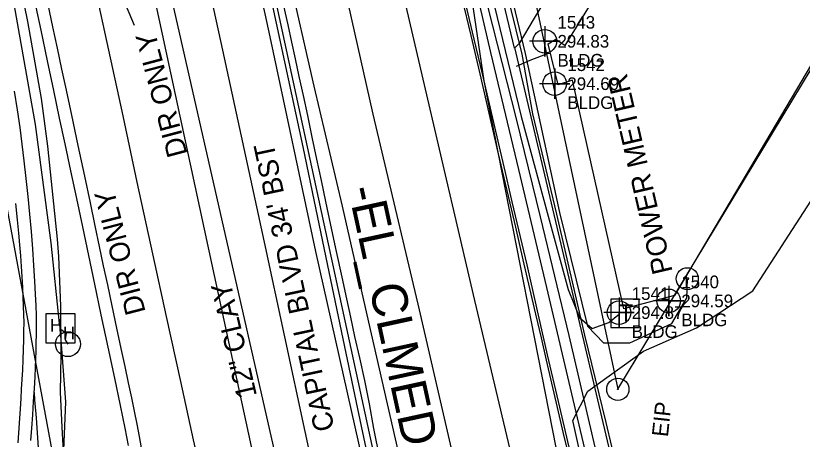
# Model space of a CAD drawing. Extents: x 2100323 to 2109811, y 740376 to 749755.
# Drawn here: x 2105884.5 to 2106040, y 741114.6 to 741198.3 of the extents above; entities that cross this region are included whole.
import ezdxf

# ---------------------------------------------------------------- set-up
doc = ezdxf.new("R2010")
doc.units = 0
for name, color, linetype in [('Exist Building', 7, 'Continuous'), ('Exist Building Cogo Elevation', 7, 'Continuous'), ('Exist Building Cogo Number', 7, 'Continuous'), ('Exist Building Cogo Point CELL', 7, 'Continuous'), ('Exist Horizontal Alignment', 7, 'Continuous'), ('Exist Horizontal Alignment Direction Label', 7, 'Continuous'), ('Exist Other Culture Area Outline', 7, 'Continuous'), ('Exist Property Iron Pin CELL', 7, 'Continuous'), ('Exist Property Iron Pin Text', 7, 'Continuous'), ('Exist Right of Way Line', 7, 'Continuous'), ('Exist Roads Curbs', 7, 'Continuous'), ('Exist Roads EOP', 7, 'Continuous'), ('Exist Roads EOP Other', 7, 'Continuous'), ('Exist Roads EOP Text', 7, 'Continuous'), ('Exist Roads EOT', 7, 'Continuous'), ('Exist Structure Minor Pipes RCP 15 Inch Text', 7, 'Continuous'), ('Exist Structure Minor Pipes RCP 24 Inch', 7, 'Continuous'), ('Exist Structure Minor Pipes RCP 24 Inch Invert', 7, 'Continuous'), ('Exist Utilities Other Located Object CELL', 7, 'Continuous'), ('Exist Utilities Other Located Object Text', 7, 'Continuous'), ('Exist Utilities Other Pole CELL', 7, 'Continuous'), ('Exist Utilities Power Hand Hole CELL', 7, 'Continuous'), ('Exist Utilities Power UG Cable SUE LOS B', 7, 'Continuous'), ('Exist Utilities Sanitary Sewer UG Line', 7, 'Continuous'), ('Exist Utilities Sanitary Sewer UG Line Text', 7, 'Continuous'), ('Exist Utilities Telephone Pedestal CELL', 7, 'Continuous'), ('Exist Utilities Telephone UG Conduit SUE LOS B', 7, 'Continuous'), ('Exist Utilities Water UG Line SUE LOS B', 7, 'Continuous'), ('Exist Vegetation Woods Line', 7, 'Continuous')]:
    doc.layers.add(name, color=color, linetype=linetype)

msp = doc.modelspace()

# ---------------------------------------------------------------- linework, layer by layer
at = {"layer": 'Exist Building'}
msp.add_lwpolyline([(2106023.18, 741241.22), (2106072.85, 741241.35), (2106014.71, 741143.02), (2106004.7, 741140.38), (2105994.52, 741185.61), (2105991.72, 741184.7), (2105989.73, 741192.75), (2105991.26, 741193.67), (2105993.13, 741192.43)], close=True, dxfattribs=at)
at = {"layer": 'Exist Building Cogo Point CELL'}
for points in [[(2105989.08, 741196.28), (2105989.08, 741190.28), (2105989.08, 741193.28), (2105992.08, 741193.28), (2105986.08, 741193.28)], [(2105991.03, 741187.9), (2105991.03, 741181.9), (2105991.03, 741184.9), (2105994.03, 741184.9), (2105988.03, 741184.9)], [(2106013.56, 741144.97), (2106013.56, 741138.97), (2106013.56, 741141.97), (2106016.56, 741141.97), (2106010.56, 741141.97)], [(2106003.75, 741142.65), (2106003.75, 741136.65), (2106003.75, 741139.65), (2106006.75, 741139.65), (2106000.75, 741139.65)]]:
    msp.add_lwpolyline(points, dxfattribs=at)
for centre in [(2105989.08, 741193.28), (2105991.03, 741184.9), (2106013.56, 741141.97), (2106003.75, 741139.65)]:
    msp.add_circle(centre, 2.34, dxfattribs=at)
at = {"layer": 'Exist Horizontal Alignment'}
msp.add_line((2106006.28, 740876.83), (2105895.13, 741389.5), dxfattribs=at)
at = {"layer": 'Exist Other Culture Area Outline'}
msp.add_lwpolyline([(2105983.5, 741188.36), (2105986.18, 741189.54), (2105989.82, 741190.9), (2105990.19, 741190.89)], dxfattribs=at)
at = {"layer": 'Exist Property Iron Pin CELL'}
for radius in [2.2, 0.0707]:
    msp.add_circle((2106003.51, 741124.5), radius, dxfattribs=at)
at = {"layer": 'Exist Right of Way Line'}
for p, q in [((2106003.51, 741124.51), (2106107.18, 741296.26)), ((2105977.5, 741246.64), (2106003.51, 741124.51))]:
    msp.add_line(p, q, dxfattribs=at)
at = {"layer": 'Exist Roads Curbs'}
for points in [[(2106022.86, 741240.7), (2106012.51, 741240.28), (2106003.47, 741224.82), (2105995.3, 741211.57), (2105986.98, 741197.84), (2105984.03, 741192.84)], [(2105883.44, 741224.26), (2105884.53, 741219.02), (2105885.66, 741213.56), (2105886.88, 741207.74), (2105888.18, 741201.59), (2105889.47, 741195.46), (2105890.75, 741189.39), (2105891.98, 741183.55), (2105893.13, 741178.1), (2105894.22, 741172.98), (2105895.33, 741167.7), (2105896.5, 741162.2), (2105897.7, 741156.58), (2105898.89, 741150.94), (2105900.09, 741145.25), (2105901.36, 741139.23), (2105902.72, 741132.84), (2105904.02, 741126.67), (2105905.15, 741121.3), (2105906.09, 741116.79), (2105906.76, 741113.42)], [(2105993.92, 741113.04), (2105991.78, 741122.11), (2105989.63, 741131.34), (2105987.5, 741140.6), (2105985.56, 741149.08), (2105983.96, 741155.99), (2105982.64, 741161.58), (2105981.28, 741167.35), (2105979.84, 741173.55), (2105978.32, 741180.08), (2105976.75, 741186.84), (2105975.13, 741193.72), (2105973.62, 741200.12)], [(2105887.51, 741114.35), (2105887.69, 741116.84), (2105887.87, 741119.42), (2105888.04, 741122.06), (2105888.21, 741124.68), (2105888.34, 741126.95), (2105888.42, 741128.8), (2105888.48, 741130.43), (2105888.53, 741132.05), (2105888.58, 741133.66), (2105888.61, 741135.35), (2105888.61, 741137.15), (2105888.59, 741139.06), (2105888.54, 741141.09), (2105888.45, 741143.29), (2105888.31, 741145.89), (2105888.12, 741148.96), (2105887.89, 741152.28), (2105887.61, 741155.67), (2105887.3, 741159.11), (2105886.96, 741162.6), (2105886.59, 741166.13), (2105886.21, 741169.62), (2105885.81, 741172.97), (2105885.39, 741176.24), (2105884.89, 741179.72), (2105884.29, 741183.44)]]:
    msp.add_lwpolyline(points, dxfattribs=at)
at = {"layer": 'Exist Roads EOP'}
for points in [[(2105954.94, 741107.26), (2105952.12, 741120.61), (2105949.21, 741134.49), (2105946.45, 741147.69), (2105943.9, 741160), (2105941.31, 741172.41), (2105938.44, 741185.87), (2105935.33, 741200.19), (2105932.31, 741214.07), (2105929.42, 741227.3), (2105926.61, 741240.07), (2105923.82, 741252.59), (2105921.07, 741264.8), (2105918.47, 741276.41), (2105916.04, 741287.35), (2105913.65, 741298.16), (2105911.18, 741309.39), (2105908.61, 741321.04), (2105905.89, 741333.27)], [(2105994.07, 741110.34), (2105992.79, 741115.77), (2105991.59, 741120.88), (2105990.47, 741125.7), (2105989.41, 741130.26), (2105988.41, 741134.64), (2105987.33, 741139.32), (2105986.15, 741144.39), (2105984.83, 741150.06), (2105983.32, 741156.54), (2105981.63, 741163.78), (2105979.88, 741171.31), (2105978.1, 741179.07), (2105976.3, 741186.85), (2105974.52, 741194.43), (2105972.76, 741201.84)], [(2105909.39, 741112.93), (2105908.98, 741115.15), (2105908.5, 741117.62), (2105907.99, 741120.17), (2105907.43, 741122.83), (2105906.81, 741125.75), (2105906.13, 741128.97), (2105905.37, 741132.55), (2105904.51, 741136.59), (2105903.58, 741140.98), (2105902.7, 741145.12), (2105901.89, 741148.91), (2105901.09, 741152.7), (2105900.22, 741156.82), (2105899.27, 741161.34), (2105898.16, 741166.6), (2105896.88, 741172.67), (2105895.61, 741178.65), (2105894.55, 741183.65), (2105893.65, 741187.8), (2105892.77, 741191.92), (2105891.86, 741196.14), (2105890.93, 741200.52)], [(2105956.46, 741110.88), (2105955.3, 741116.73), (2105954.41, 741121.61), (2105953.5, 741126.23), (2105952.52, 741130.69), (2105951.56, 741134.9), (2105950.71, 741138.73), (2105949.92, 741142.35), (2105949, 741146.63), (2105947.91, 741151.71), (2105946.79, 741156.93), (2105945.8, 741161.59), (2105944.92, 741165.78), (2105944.03, 741170), (2105943.12, 741174.34), (2105942.22, 741178.6), (2105941.37, 741182.59), (2105940.55, 741186.32), (2105939.78, 741189.82), (2105939.07, 741193.12), (2105938.33, 741196.5), (2105937.51, 741200.3)], [(2105884.48, 741161.23), (2105884.79, 741157.98), (2105885.03, 741155.34), (2105885.24, 741153.04), (2105885.43, 741150.86), (2105885.6, 741148.79), (2105885.73, 741146.72), (2105885.83, 741144.67), (2105885.91, 741142.7), (2105885.99, 741140.91), (2105886.06, 741139.28), (2105886.09, 741137.65), (2105886.07, 741136.02), (2105886.02, 741134.29), (2105885.97, 741132.38), (2105885.91, 741130.32), (2105885.83, 741128.31), (2105885.73, 741126.4), (2105885.62, 741124.52), (2105885.5, 741122.65), (2105885.36, 741120.64), (2105885.16, 741117.77), (2105884.9, 741113.9)]]:
    msp.add_lwpolyline(points, dxfattribs=at)
at = {"layer": 'Exist Roads EOP Other'}
msp.add_line((2105983.12, 741192.02), (2106017.92, 741043.94), dxfattribs=at)
for points in [[(2105899.73, 741079.72), (2105895.56, 741081.81), (2105894.78, 741096.44), (2105893.71, 741117.03), (2105893.34, 741123.95), (2105893.47, 741131.17), (2105893.43, 741140.93), (2105893, 741150.75), (2105892.79, 741154.19), (2105890.89, 741172.53), (2105889.61, 741181.98), (2105886.93, 741197.18), (2105884.4, 741209.5), (2105881.35, 741223.87), (2105876.04, 741248.87), (2105875.2, 741252.81), (2105872.62, 741270.2), (2105869.68, 741290.39), (2105866.17, 741313.67), (2105862.36, 741339.85), (2105857.79, 741370.62), (2105854.18, 741394.38), (2105851.38, 741413.18)], [(2106014.66, 741038.13), (2106014.49, 741038.81), (2105994.97, 741121.34), (2105989.47, 741144.63), (2105983.96, 741167.91), (2105978.39, 741191.05), (2105973.4, 741212.68), (2105969.56, 741229.95), (2105966.3, 741244.2), (2105964.07, 741255.27), (2105962.98, 741258.03), (2105961.94, 741259.43), (2105961.22, 741260.14)], [(2105984.03, 741192.84), (2105983.1, 741191.93), (2105979.89, 741205.47), (2105976.62, 741219.69), (2105974.19, 741229.41), (2105971.67, 741240.18), (2105970.33, 741244.96)], [(2105885.73, 741079.3), (2105890.48, 741081.47), (2105890.21, 741086.28), (2105889.96, 741093.41), (2105889.71, 741101.63), (2105889.18, 741109.99), (2105888.63, 741118.83), (2105888.28, 741122.39), (2105888.24, 741123.89)]]:
    msp.add_lwpolyline(points, dxfattribs=at)
at = {"layer": 'Exist Roads EOT'}
for points in [[(2105862.53, 741377.92), (2105865.73, 741363.54), (2105868.31, 741350.88), (2105871.19, 741337.74), (2105873.86, 741325.29), (2105876.72, 741312.21), (2105879.53, 741299.07), (2105882.38, 741285.67), (2105885.49, 741271.45), (2105888.77, 741256.7), (2105891.78, 741242.57), (2105894.85, 741228.4), (2105897.46, 741216.34), (2105900.15, 741203.97), (2105902.83, 741191.55), (2105905.68, 741178.55), (2105908.48, 741165.46), (2105911.57, 741151.29), (2105914.27, 741138.9), (2105917.07, 741126.04), (2105919.57, 741114.52), (2105921.2, 741107.33)], [(2105890.85, 741349.34), (2105899.43, 741309.7), (2105908.15, 741270.24), (2105916.62, 741231.66), (2105925.02, 741193.01), (2105933.59, 741153.59), (2105941.66, 741116.14), (2105950.1, 741077.07), (2105958.4, 741038.17), (2105966.55, 740998.98), (2105974.79, 740961.94), (2105983.85, 740922.31), (2105991.89, 740882.24), (2105995.87, 740842.8), (2105992.71, 740801.77), (2105978.28, 740756.91), (2105971.2, 740741.94), (2105964.1, 740728.98), (2105953.18, 740711.23), (2105942.5, 740696.21), (2105929.6, 740680.65), (2105916.15, 740666.01), (2105888.79, 740636.95), (2105887.61, 740635.56)], [(2105902.16, 741342.25), (2105909.4, 741308.25), (2105917.99, 741271.65), (2105925.98, 741234.45), (2105934.72, 741194.13), (2105943.73, 741151.72), (2105953.12, 741110.02), (2105963.66, 741060.39), (2105973.67, 741014.02), (2105984.22, 740968.98), (2105995.19, 740919.3), (2106000.91, 740890.67), (2106002.5, 740884.5), (2106004.27, 740876.25), (2106005.71, 740867.46), (2106007.01, 740858.77), (2106007.78, 740852.7), (2106008.83, 740843.65)], [(2105930.03, 741337.01), (2105939.25, 741297.24), (2105948.29, 741258.28), (2105957.07, 741219.77), (2105965.87, 741181.87), (2105975.19, 741142.04), (2105984.52, 741102.57), (2105993, 741066.08), (2106001.66, 741028.12), (2106010.97, 740987.9), (2106019.77, 740949.05), (2106028.42, 740911.77), (2106038.25, 740872.78), (2106043.44, 740855.88), (2106050.16, 740838.31), (2106058.33, 740820.59), (2106067.4, 740804.73), (2106075.26, 740793.08), (2106085.44, 740780.81), (2106098.96, 740767.08), (2106115.06, 740753.42), (2106130.43, 740741.63), (2106131.98, 740740.54)], [(2105919.72, 741333.8), (2105928.58, 741295.11), (2105937.39, 741256.25), (2105946.52, 741217.05), (2105955.08, 741178.88), (2105964.22, 741140.21), (2105972.92, 741102.49), (2105982.07, 741063.32), (2105991.12, 741024.42), (2105999.86, 740986.18), (2106008.82, 740946.88), (2106017.18, 740909.61), (2106025.94, 740872.27), (2106030.26, 740856.14), (2106037.82, 740832.93), (2106046.85, 740813.93), (2106056.52, 740796.78), (2106067.86, 740781.41), (2106078.38, 740769.3), (2106093.11, 740755.23), (2106107.91, 740742.89), (2106125.01, 740730.62)], [(2105998.36, 740945.04), (2105983.48, 741009.22), (2105980, 741024.78), (2105975.44, 741045.01), (2105970.28, 741069.08), (2105963.61, 741097.14), (2105959.57, 741114.68), (2105954.31, 741137.79), (2105949.12, 741160.72), (2105943.51, 741184.39), (2105938.43, 741206.75), (2105933.85, 741226.04), (2105927.19, 741255.19), (2105921.72, 741278.47), (2105915.82, 741303.53), (2105909.61, 741331.19)], [(2105884.46, 741327.17), (2105889.03, 741306.33), (2105897.4, 741268.1), (2105905.96, 741229.52), (2105914.21, 741191.35), (2105922.67, 741151.86), (2105931.02, 741113.22), (2105939.34, 741075.35), (2105947.6, 741036.73), (2105955.91, 740998.36), (2105964.55, 740958.59)]]:
    msp.add_lwpolyline(points, dxfattribs=at)
at = {"layer": 'Exist Structure Minor Pipes RCP 24 Inch'}
msp.add_line((2105892.51, 741233.54), (2105907.92, 741196.44), dxfattribs=at)
at = {"layer": 'Exist Utilities Other Located Object CELL'}
for radius in [2.18, 0.24]:
    msp.add_circle((2106017.23, 741146.35), radius, dxfattribs=at)
at = {"layer": 'Exist Utilities Other Pole CELL'}
msp.add_circle((2105894.84, 741133.42), 2.46, dxfattribs=at)
at = {"layer": 'Exist Utilities Power Hand Hole CELL'}
msp.add_line((2105893.43, 741136.39), (2105893.43, 741136.39), dxfattribs=at)
msp.add_lwpolyline([(2105890.48, 741133.66), (2105896.23, 741133.66), (2105896.23, 741139.41), (2105890.48, 741139.41), (2105890.48, 741133.66)], dxfattribs=at)
at = {"layer": 'Exist Utilities Power UG Cable SUE LOS B'}
for p, q in [((2106017.21, 741146.35), (2106017.06, 741142.46)), ((2105893.43, 741136.39), (2105894.51, 741135.62)), ((2105894.51, 741135.62), (2105894.26, 741134.24)), ((2105894.26, 741134.24), (2105894.84, 741133.42))]:
    msp.add_line(p, q, dxfattribs=at)
for points in [[(2105858.46, 741313.61), (2105857.99, 741312.31), (2105864.67, 741281.14), (2105867.67, 741268.72), (2105871.01, 741260.65), (2105876.42, 741242.91), (2105883.28, 741205.55), (2105888.36, 741176.82), (2105891.44, 741153.47), (2105893.13, 741137.5)], [(2105970.16, 741258.57), (2105971.88, 741252.63), (2105974.98, 741234.28), (2105980.55, 741210.4), (2105985.22, 741190.88), (2105992, 741159.46), (2105997.51, 741136.99), (2106000.66, 741133.67), (2106005.87, 741133.69), (2106014.16, 741137.49), (2106017.06, 741142.46)], [(2106004.75, 741105.53), (2106003.45, 741108.44), (2106001.2, 741117.95), (2105996.99, 741135.22), (2105991.45, 741159.08), (2105986.71, 741178.93), (2105984.57, 741190.71), (2105979.84, 741210.03), (2105974.49, 741234.02), (2105970.47, 741255.83), (2105969.41, 741256.41)], [(2105893.37, 741135.16), (2105893.43, 741136.39), (2105893.13, 741137.5)], [(2105893.37, 741135.16), (2105894.33, 741122.04), (2105893.91, 741110.87), (2105892.53, 741102.1), (2105890.97, 741086.7), (2105888.84, 741074.99), (2105891.19, 741058.38), (2105893.2, 741040.36), (2105892.86, 741036.39), (2105893.72, 741034.14), (2105903.21, 741029.46), (2105918.74, 741022.49), (2105927.03, 741016.94), (2105932.77, 741010.44), (2105937.88, 741002.5), (2105940.02, 740995.56), (2105937.45, 740995.25), (2105932.96, 740995.71)]]:
    msp.add_lwpolyline(points, dxfattribs=at)
at = {"layer": 'Exist Utilities Sanitary Sewer UG Line'}
msp.add_line((2105954.72, 741028.76), (2105904.66, 741248.57), dxfattribs=at)
at = {"layer": 'Exist Utilities Telephone Pedestal CELL'}
msp.add_line((2106004.86, 741139.57), (2106004.86, 741139.57), dxfattribs=at)
msp.add_lwpolyline([(2106002.13, 741136.74), (2106007.73, 741136.74), (2106007.73, 741142.34), (2106002.13, 741142.34), (2106002.13, 741136.74)], dxfattribs=at)
at = {"layer": 'Exist Utilities Telephone UG Conduit SUE LOS B'}
for points in [[(2105948.53, 741350.73), (2105951.29, 741339.36), (2105955.47, 741311.98), (2105960.35, 741280.2), (2105964.97, 741257.12), (2105966.75, 741243.79), (2105975.01, 741211.18), (2105983.42, 741177.94), (2105988.13, 741158.57), (2105993.81, 741135.11), (2106000.57, 741106.29), (2106009.35, 741073.93), (2106016.04, 741047.73), (2106024.47, 741015.84), (2106030.77, 740990.33)], [(2105949.27, 741351.08), (2105952.18, 741339.95), (2105956.74, 741312.25), (2105961.84, 741281.58), (2105965.93, 741257.28), (2105967.77, 741243.6), (2105973.79, 741222.23), (2105984.43, 741178.41), (2105989.76, 741158.69), (2105993.67, 741144.21), (2105995.93, 741138.67), (2105998.44, 741136.48), (2106001.72, 741137.67), (2106003.87, 741139.38)]]:
    msp.add_lwpolyline(points, dxfattribs=at)
at = {"layer": 'Exist Utilities Water UG Line SUE LOS B'}
for points in [[(2105813.25, 741516.95), (2105813.41, 741515.53), (2105826.01, 741437.3), (2105843.72, 741349.87), (2105874.85, 741202.77), (2105896.78, 741084.66), (2105901.97, 741063.76), (2105900.51, 741063.33), (2105902.85, 741054.44), (2105904.49, 741035.15), (2105905.57, 741024.64)], [(2106094.02, 740794.49), (2106083.68, 740806.6), (2106061.91, 740841.85), (2106047.42, 740864.11), (2106027.44, 740933.21), (2106007.51, 741029.03), (2105993.52, 741101.9), (2105977.09, 741185.43), (2105973.67, 741208.65), (2105971.84, 741262.63), (2105977.09, 741334.05), (2105976.94, 741358.18), (2105974.31, 741389.69), (2105969.21, 741418.16), (2105954.11, 741497.09)]]:
    msp.add_lwpolyline(points, dxfattribs=at)
at = {"layer": 'Exist Vegetation Woods Line'}
msp.add_lwpolyline([(2106004.1, 741075.71), (2105994.63, 741118.33), (2105997.56, 741124.1), (2106008.57, 741132.04), (2106019.08, 741136.67), (2106030.22, 741143.95), (2106052.41, 741178.29), (2106060.81, 741184.23), (2106067.17, 741200.2), (2106077.81, 741229.17), (2106089.29, 741240.02), (2106093.53, 741253.56), (2106098.31, 741267.31), (2106109.42, 741283.63), (2106113.73, 741292.93), (2106116.92, 741310.92), (2106116.7, 741324.23)], dxfattribs=at)

# ---------------------------------------------------------------- texts
at = {"layer": 'Exist Building Cogo Elevation'}
for s, p in [('294.83', (2105991.58, 741192.03)), ('BLDG', (2105991.58, 741188.28)), ('294.69', (2105993.53, 741183.65)), ('BLDG', (2105993.53, 741179.9)), ('294.59', (2106016.06, 741140.72)), ('294.87', (2106006.25, 741138.4)), ('BLDG', (2106016.06, 741136.97)), ('BLDG', (2106006.25, 741134.65))]:
    msp.add_text(s, height=2.5, dxfattribs=at).set_placement(p)
at = {"layer": 'Exist Building Cogo Number'}
for s, p in [('1543', (2105991.58, 741195.78)), ('1542', (2105993.53, 741187.4)), ('1540', (2106016.06, 741144.47)), ('1541', (2106006.25, 741142.15))]:
    msp.add_text(s, height=2.5, dxfattribs=at).set_placement(p)
at = {"layer": 'Exist Horizontal Alignment Direction Label'}
msp.add_text('-EL_CLMED-', height=7, rotation=282.2326, dxfattribs=at).set_placement((2105950.13, 741164.12))
at = {"layer": 'Exist Property Iron Pin Text'}
msp.add_text('EIP', height=3.2, rotation=83.8864, dxfattribs=at).set_placement((2106013.4, 741114.98))
at = {"layer": 'Exist Roads EOP Text'}
msp.add_text("CAPITAL BLVD 34' BST", height=4, rotation=102.0466, dxfattribs=at).set_placement((2105947.53, 741116.63))
at = {"layer": 'Exist Structure Minor Pipes RCP 15 Inch Text'}
msp.add_text('DIR ONLY', height=4, rotation=104.5823, dxfattribs=at).set_placement((2105910.22, 741139.79))
at = {"layer": 'Exist Structure Minor Pipes RCP 24 Inch Invert'}
msp.add_text('DIR ONLY', height=4, rotation=104.8517, dxfattribs=at).set_placement((2105918.48, 741170.98))
at = {"layer": 'Exist Utilities Other Located Object Text'}
msp.add_text('POWER METER', height=4, rotation=103.034, dxfattribs=at).set_placement((2106014.36, 741147.76))
at = {"layer": 'Exist Utilities Power Hand Hole CELL'}
for p in [(2105891.27, 741135.91), (2105893.83, 741134.39)]:
    msp.add_text('H', height=2.5, dxfattribs=at).set_placement(p)
at = {"layer": 'Exist Utilities Sanitary Sewer UG Line Text'}
msp.add_text('12" CLAY', height=4, rotation=103.0791, dxfattribs=at).set_placement((2105932.21, 741123.24))
at = {"layer": 'Exist Utilities Telephone Pedestal CELL'}
msp.add_text('T', height=3.42, dxfattribs=at).set_placement((2106003.73, 741137.86))

doc.saveas('drawing.dxf')
